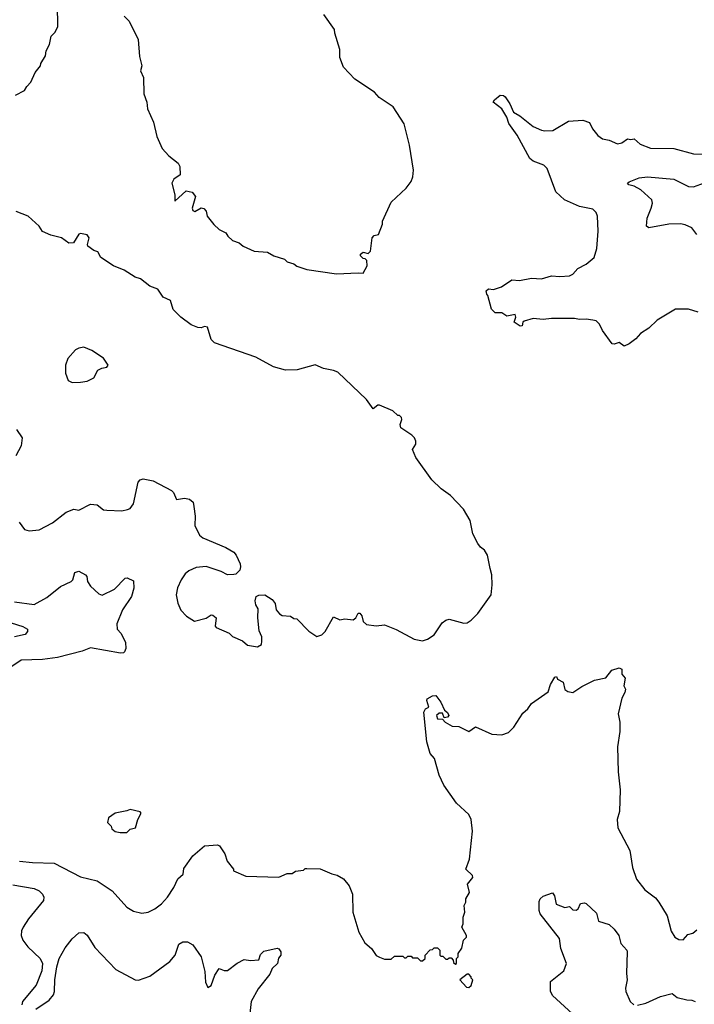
# Model space of a CAD drawing. Extents: x 1933546 to 2138868, y 524910 to 667279.
# Tile 332 of 466: x 2046957 to 2051040, y 618098 to 624054. Entities that reach past the tile are written whole.
import ezdxf

# ---------------------------------------------------------------- set-up
doc = ezdxf.new("R2010")
doc.units = 0

msp = doc.modelspace()

# ---------------------------------------------------------------- linework, layer by layer
at = {"layer": '0CON10XD'}
for points in [[(2046931.7, 623598.3), (2046985, 623626.2), (2047000.5, 623649.5), (2047025, 623676.7), (2047051.2, 623735), (2047083.3, 623775), (2047085, 623790), (2047113.3, 623835), (2047117.5, 623865), (2047137.5, 623905), (2047146.7, 623955), (2047170.5, 623979.5), (2047187.5, 624012.5), (2047185.5, 624145)], [(2047590, 624075), (2047620, 624045), (2047673.9, 623933.9), (2047682.3, 623832.3), (2047696, 623775), (2047688, 623745), (2047705.8, 623705), (2047708, 623605), (2047725.8, 623555), (2047730.8, 623515), (2047765.6, 623435), (2047787.6, 623347.6), (2047818.9, 623275), (2047860.3, 623230.3), (2047915, 623186.7), (2047925.7, 623165.7), (2047927.5, 623115), (2047890.3, 623089.7), (2047878.2, 623065), (2047895.4, 622995), (2047895, 622956.7), (2047965, 623019.2), (2048000.7, 623010.7), (2048021.5, 622985), (2048000, 622915), (2048005, 622900.6), (2048017.5, 622895), (2048055, 622915.6), (2048072.1, 622912.1), (2048085, 622896.7), (2048092, 622865), (2048131.4, 622815), (2048165, 622784.3), (2048204.5, 622764.5), (2048216.2, 622745), (2048245, 622718.8), (2048285, 622704.4), (2048310, 622685), (2048375, 622654), (2048457.3, 622647.3), (2048495, 622626.7), (2048560, 622605), (2048575, 622590), (2048615, 622576.7), (2048635, 622562.5), (2048695, 622543.3), (2048875, 622517.5), (2049005, 622522.5), (2049035, 622520), (2049060, 622565), (2049058.3, 622598.3), (2049048.3, 622608.3), (2049035, 622610), (2049020, 622625), (2049020, 622635), (2049035, 622647.5), (2049065, 622640), (2049080, 622655), (2049090, 622735), (2049101.7, 622748.3), (2049127.5, 622755), (2049151.7, 622818.3), (2049152.5, 622835), (2049205, 622950), (2049296.7, 623035), (2049326.7, 623075), (2049336.4, 623103.6), (2049340, 623145), (2049315.9, 623295.9), (2049283.9, 623423.9), (2049217.3, 623527.3), (2049133.2, 623583.2), (2049105, 623616.2), (2048984.5, 623694.5), (2048916.8, 623766.8), (2048894.2, 623825), (2048893.8, 623875), (2048863.6, 623973.6), (2048862.5, 623995), (2048797.5, 624085)], [(2051062.5, 622285), (2051005, 622303.3), (2050925, 622302.5), (2050813.9, 622236.1), (2050765, 622187.5), (2050713.6, 622156.4), (2050686.4, 622123.6), (2050645, 622092.5), (2050615, 622080), (2050585, 622101.2), (2050555, 622091.2), (2050543.2, 622093.2), (2050483.8, 622175), (2050465, 622213.3), (2050445, 622232.5), (2050425, 622237.5), (2050385, 622243.3), (2050345, 622240), (2050315, 622246.7), (2050175, 622247.5), (2050125, 622240), (2050065, 622246.7), (2050009.3, 622230.7), (2050002.5, 622225), (2049998.3, 622201.7), (2049985, 622200), (2049950, 622225), (2049960, 622255), (2049955, 622270), (2049905, 622260), (2049875, 622280), (2049835, 622280), (2049813, 622303), (2049790, 622385), (2049783, 622393), (2049780, 622415), (2049793, 622427), (2049825, 622422.5), (2049871.7, 622438.3), (2049935, 622481.2), (2049982.5, 622477.5), (2050055, 622490.8), (2050115, 622485.8), (2050175, 622505.6), (2050225, 622500.6), (2050285, 622504), (2050304.2, 622515.8), (2050335, 622550), (2050385, 622575.8), (2050432.5, 622615), (2050450.5, 622669.5), (2050458.4, 622775), (2050453.3, 622865), (2050445, 622887.5), (2050425, 622907.5), (2050345, 622923.3), (2050254.1, 622964.1), (2050202.3, 623012.3), (2050149.2, 623155), (2050128.8, 623175), (2050065, 623197.9), (2050045, 623214.4), (2049968.1, 623355), (2049917.1, 623427.1), (2049904.2, 623465), (2049874.1, 623514.1), (2049822.5, 623555), (2049830.7, 623569.3), (2049865, 623597.5), (2049885, 623596.7), (2049895, 623586.7), (2049924, 623545), (2049944.5, 623494.5), (2049983.6, 623473.6), (2050065, 623408.8), (2050115, 623386.7), (2050135, 623381.2), (2050183.9, 623383.9), (2050278.9, 623441.1), (2050365, 623447.5), (2050405, 623433.3), (2050424.3, 623394.3), (2050455, 623353.3), (2050484.2, 623334.2), (2050525, 623326), (2050575, 623302.5), (2050601.3, 623308.7), (2050635, 623333.8), (2050655, 623328.8), (2050675, 623333.3), (2050712.3, 623302.3), (2050775, 623276.7), (2050915, 623275.6), (2051035, 623242), (2051095, 623240)], [(2051055.6, 622755), (2051025, 622794.3), (2050985, 622812.7), (2050955, 622819.2), (2050885, 622817.7), (2050765, 622794.2), (2050751.2, 622805), (2050753.6, 622853.6), (2050779.4, 622915), (2050785.6, 622945), (2050782.5, 622965), (2050715, 623024.4), (2050675, 623048.1), (2050642.5, 623055), (2050635.8, 623065), (2050645, 623072.9), (2050705, 623098.1), (2050755.5, 623104.5), (2050915, 623088.7), (2051005, 623046.2), (2051035, 623043.2), (2051123.8, 623075)], [(2046954.2, 621014.2), (2046985, 620970), (2047015, 620961.2), (2047075, 620968), (2047155, 621011.2), (2047237.5, 621075), (2047285, 621092.5), (2047315, 621086.7), (2047385, 621124.2), (2047425, 621118.8), (2047465, 621090), (2047485, 621086.2), (2047575, 621083.8), (2047609.5, 621090.5), (2047625, 621097.5), (2047646.2, 621125), (2047674.1, 621255.9), (2047685, 621270), (2047705, 621276.2), (2047765, 621263.8), (2047875.6, 621205.6), (2047887.1, 621195), (2047905, 621151.2), (2047955, 621159.2), (2047984.2, 621154.2), (2048006, 621135), (2048010.5, 621109.5), (2048018.3, 621051.7), (2048016, 620995), (2048044, 620935), (2048065, 620920.8), (2048205, 620861.2), (2048252.3, 620832.3), (2048266.7, 620815), (2048291.7, 620761.7), (2048292.5, 620745), (2048290, 620725), (2048265, 620700), (2048253, 620697), (2048215, 620696.7), (2048175.9, 620715.9), (2048085, 620746.2), (2048025, 620740), (2047979.5, 620720.5), (2047958.3, 620701.7), (2047933.8, 620665), (2047912.7, 620617.3), (2047903.3, 620575), (2047913.3, 620525), (2047932.7, 620482.7), (2047966.2, 620445), (2048015, 620416.7), (2048085.8, 620434.2), (2048115, 620453.3), (2048125, 620452.5), (2048146.7, 620435), (2048140, 620385), (2048145, 620377.5), (2048223.6, 620343.6), (2048245, 620322.5), (2048305, 620297.5), (2048335, 620270), (2048395, 620260), (2048420, 620275), (2048422.5, 620295), (2048421.7, 620321.7), (2048406.4, 620356.4), (2048398, 620435), (2048400.7, 620490.7), (2048386.2, 620515), (2048382.3, 620537.7), (2048387.5, 620565), (2048405, 620573.3), (2048440, 620575), (2048485, 620546.7), (2048503.1, 620523.1), (2048509.5, 620485), (2048529.8, 620459.8), (2048545, 620450), (2048595, 620446.7), (2048615, 620432.5), (2048635, 620430), (2048707.5, 620355), (2048755, 620322.5), (2048785, 620332.5), (2048805, 620352.5), (2048855, 620442.5), (2048894.3, 620424.3), (2048925, 620430), (2048975, 620424.6), (2048990.6, 620435), (2049005, 620463.3), (2049015, 620463.8), (2049027.5, 620447.5), (2049035, 620414), (2049055, 620395.6), (2049115, 620387.5), (2049165, 620394.2), (2049235, 620365.7), (2049345, 620307.1), (2049395, 620296.7), (2049425, 620307.5), (2049465, 620333.3), (2049513.4, 620406.6), (2049535, 620422.2), (2049556.8, 620426.8), (2049645, 620403.8), (2049665, 620406), (2049689.1, 620420.9), (2049728.9, 620461.1), (2049810, 620575), (2049816.7, 620635), (2049813.3, 620695), (2049803.8, 620733.8), (2049787.5, 620815), (2049768.8, 620845), (2049745, 620863.3), (2049730, 620885), (2049700, 620945), (2049682.5, 621025), (2049643.6, 621093.6), (2049563.3, 621175), (2049507, 621217), (2049451.3, 621271.3), (2049353.8, 621405), (2049333.3, 621455), (2049353.9, 621486.1), (2049354, 621505), (2049346, 621525), (2049330.3, 621540.3), (2049262.5, 621585), (2049260, 621605), (2049270, 621635), (2049268.3, 621648.3), (2049255, 621660), (2049245, 621660), (2049215, 621687.5), (2049135, 621723.3), (2049125, 621722.5), (2049095, 621700), (2049055, 621757.5), (2048881.7, 621921.7), (2048855, 621932.5), (2048795, 621943.3), (2048745, 621966.2), (2048636.4, 621936.4), (2048565, 621934), (2048492.5, 621955), (2048385, 622012), (2048135, 622098.8), (2048115, 622120), (2048092.5, 622195), (2048075, 622198.8), (2048055, 622191.2), (2048035, 622192), (2047995, 622208), (2047931.2, 622255), (2047885, 622301.2), (2047868.6, 622355), (2047824.2, 622375), (2047793.4, 622423.4), (2047745, 622442), (2047687.6, 622487.6), (2047655, 622496.2), (2047589.1, 622539.1), (2047525, 622564.5), (2047448.8, 622615), (2047429.2, 622649.2), (2047405, 622658), (2047370, 622685), (2047366.7, 622695), (2047376.7, 622735), (2047365, 622752.5), (2047325, 622760), (2047315, 622756.7), (2047282.5, 622705), (2047255, 622702), (2047210, 622735), (2047145, 622750), (2047095, 622773.8), (2047073.8, 622805), (2047007.5, 622865), (2046935, 622893.8)], [(2047275, 621860), (2047325, 621862.5), (2047365, 621867.5), (2047405, 621887.5), (2047430, 621935), (2047453, 621947), (2047485, 621952.5), (2047492.5, 621965), (2047465, 622007.5), (2047393.6, 622053.6), (2047345, 622072.5), (2047315, 622067.5), (2047293.6, 622056.4), (2047247.5, 622005), (2047233.3, 621965), (2047233.3, 621915), (2047250.7, 621870.7), (2047275, 621860)], [(2046937.8, 621575), (2046970.8, 621525), (2046966, 621476), (2046932.5, 621415)], [(2046925, 620531.8), (2047045, 620516.9), (2047120.7, 620559.3), (2047204.7, 620625.3), (2047268, 620655), (2047278.6, 620665), (2047290.8, 620709.2), (2047315, 620717.3), (2047355, 620696.9), (2047363.1, 620685), (2047368.1, 620655), (2047385, 620628), (2047435, 620581.4), (2047455, 620572.5), (2047529.8, 620610.2), (2047595, 620676), (2047608, 620678), (2047645, 620660), (2047647.5, 620615), (2047632.9, 620565), (2047578, 620485), (2047545, 620400), (2047547, 620367), (2047571.2, 620341.2), (2047596.9, 620286.9), (2047598.8, 620251.2), (2047590.5, 620229.5), (2047585, 620223.8), (2047567.3, 620222.7), (2047385, 620255.3), (2047335, 620233.3), (2047185, 620196.1), (2047095, 620183.8), (2046965, 620179.1), (2046872.1, 620117.9)], [(2046905.3, 620405.3), (2046975, 620384.4), (2047005, 620367.5), (2047005, 620353.3), (2046990, 620335), (2046925, 620320.9)], [(2049135, 618382.5), (2049165, 618370), (2049205, 618370), (2049225, 618390), (2049275, 618390), (2049285, 618380), (2049295, 618380), (2049305, 618390), (2049325, 618390), (2049335, 618380), (2049365, 618380), (2049381.7, 618361.7), (2049395, 618360), (2049410, 618375), (2049410, 618395), (2049441.7, 618428.3), (2049455, 618430), (2049465, 618440), (2049485, 618440), (2049500, 618425), (2049500, 618395), (2049505, 618390), (2049518.3, 618388.3), (2049535, 618370), (2049545, 618370), (2049555, 618380), (2049568.3, 618378.3), (2049580, 618365), (2049581.7, 618351.7), (2049595, 618340), (2049600, 618345), (2049600, 618375), (2049610, 618385), (2049610, 618405), (2049631.7, 618438.3), (2049643.3, 618486.7), (2049660, 618505), (2049660, 618515), (2049632.5, 618565), (2049640, 618585), (2049640, 618625), (2049650, 618655), (2049647.5, 618695), (2049657.5, 618715), (2049657.5, 618735), (2049680, 618775), (2049666.7, 618825), (2049700, 618865), (2049697.7, 618877.7), (2049656.7, 618915), (2049678.8, 618975), (2049696.2, 619145), (2049689.2, 619215), (2049675.8, 619245.8), (2049600, 619315), (2049524.3, 619424.3), (2049496, 619485), (2049467.5, 619585), (2049440, 619615), (2049420, 619685), (2049402, 619865), (2049412.5, 619885), (2049432.5, 619895), (2049421.2, 619935), (2049423.8, 619945), (2049455, 619964), (2049475, 619966.9), (2049505.6, 619925), (2049528, 619878), (2049545, 619862.5), (2049553.3, 619845), (2049545.9, 619834.1), (2049525, 619830), (2049515, 619860), (2049495, 619860), (2049480, 619845), (2049485, 619824.2), (2049515, 619822.5), (2049531.2, 619805), (2049575, 619780.8), (2049615, 619778.8), (2049675, 619748.8), (2049715, 619776), (2049815, 619732.5), (2049875, 619727.5), (2049915, 619742.5), (2049947.5, 619775), (2050001.7, 619858.3), (2050032.5, 619885), (2050055, 619917.5), (2050155, 619987.5), (2050168.3, 620031.7), (2050195, 620076.7), (2050205, 620080), (2050212.5, 620065), (2050246.4, 620046.4), (2050255, 620002.5), (2050275, 619990), (2050305, 619983.3), (2050359.1, 620020.9), (2050435, 620058.1), (2050505, 620072.2), (2050541.2, 620118.8), (2050585, 620132.5), (2050600, 620125), (2050600, 620095), (2050621.7, 620071.7), (2050612.5, 620025), (2050622.5, 620005), (2050620, 619985), (2050600.7, 619949.3), (2050578, 619855), (2050588.8, 619805), (2050588.8, 619748.8), (2050574.3, 619655), (2050579.2, 619505), (2050590, 619395), (2050586.7, 619265), (2050572.5, 619215), (2050576.7, 619165), (2050648.8, 619028.8), (2050665.8, 618925), (2050690, 618855), (2050740.3, 618790.3), (2050805, 618741.2), (2050825.8, 618715), (2050875, 618632.5), (2050899.5, 618539.5), (2050921.2, 618505), (2050945, 618490), (2050972.3, 618487.7), (2050999.7, 618520.3), (2051031.2, 618528.8), (2051055, 618548.8)], [(2047565, 619136.7), (2047605, 619137.5), (2047625, 619157.5), (2047657.5, 619165), (2047672.5, 619215), (2047692.5, 619255), (2047685, 619262.5), (2047625, 619276.7), (2047605, 619267.5), (2047535, 619254), (2047493.3, 619225), (2047488.3, 619198.3), (2047510, 619175), (2047515, 619160), (2047533.9, 619143.9), (2047565, 619136.7)], [(2046955, 618964.6), (2047035, 618955.4), (2047165, 618951.5), (2047325, 618868.9), (2047425.4, 618845.4), (2047515.8, 618785), (2047605.6, 618685.6), (2047645, 618660.8), (2047695, 618649.2), (2047735, 618655.7), (2047775.4, 618674.6), (2047815.7, 618705), (2047850.6, 618745), (2047889.4, 618805), (2047913.7, 618856.3), (2047946, 618885), (2047950.9, 618919.1), (2048005, 618996.2), (2048075, 619056.7), (2048153, 619063), (2048166.4, 619056.4), (2048198.3, 619008.3), (2048213.3, 618963.3), (2048250, 618915), (2048250, 618905), (2048325, 618873.3), (2048525, 618868), (2048575, 618890), (2048605, 618890), (2048625, 618902.5), (2048675, 618910), (2048685, 618920), (2048695, 618920), (2048775, 618917.5), (2048845, 618886.2), (2048879.1, 618879.1), (2048916.3, 618856.3), (2048951.4, 618815), (2048971.9, 618765), (2048972.5, 618655), (2049010, 618535), (2049045, 618470), (2049086.4, 618436.4), (2049113.6, 618393.6), (2049135, 618382.5)], [(2046915, 618821.5), (2047045, 618798.5), (2047074.5, 618784.5), (2047095.7, 618765), (2047102.9, 618745), (2047100, 618725), (2047010, 618615), (2046977.1, 618565), (2046968.5, 618541.5), (2046966, 618515), (2046975, 618485.6), (2047006, 618446), (2047081.2, 618375), (2047093.9, 618343.9), (2047090.5, 618299.5), (2047055.9, 618214.1), (2046973.3, 618115), (2046970, 618095)], [(2050327.3, 618017.3), (2050181.3, 618151.3), (2050168.3, 618178.3), (2050168.6, 618235), (2050249.1, 618300.9), (2050266.2, 618345), (2050232.5, 618435), (2050224.3, 618495), (2050107.1, 618645), (2050100.6, 618665), (2050101.2, 618718.8), (2050107.5, 618735), (2050125, 618752.5), (2050181.7, 618771.7), (2050192.5, 618755), (2050203.6, 618703.6), (2050255, 618682.5), (2050285, 618690), (2050305, 618670), (2050325, 618667.5), (2050337.5, 618675), (2050351.7, 618708.3), (2050375, 618712.5), (2050385, 618707.5), (2050448.3, 618648.3), (2050460.7, 618600.7), (2050525, 618580), (2050555, 618553.3), (2050583.3, 618515), (2050595.8, 618465), (2050631.2, 618425), (2050633.8, 618415), (2050629.6, 618285), (2050633.8, 618245), (2050623.1, 618195), (2050625.4, 618175.4), (2050651.4, 618115), (2050673.8, 618095)], [(2047195.7, 618374.3), (2047231.3, 618438.7), (2047275, 618494), (2047315, 618531.2), (2047345, 618532), (2047365, 618516.2), (2047411.9, 618441.9), (2047538, 618308), (2047655, 618246), (2047675, 618244.3), (2047745, 618268.1), (2047865, 618356.8), (2047898.2, 618395), (2047919.1, 618460.9), (2047944, 618475), (2047973.3, 618475), (2048005, 618458.6), (2048055.6, 618385), (2048077.3, 618297.3), (2048081.7, 618231.7), (2048095, 618200), (2048115, 618212.5), (2048137.1, 618275), (2048165, 618313.8), (2048195, 618302.5), (2048215, 618302), (2048273.4, 618346.6), (2048315, 618369.2), (2048353.7, 618363.7), (2048403.8, 618366.2), (2048415, 618398.8), (2048435, 618419.2), (2048515, 618436.7), (2048525, 618432.5), (2048536.7, 618415), (2048536.7, 618395), (2048524, 618376), (2048516.2, 618345), (2048484, 618315), (2048469.7, 618280.3), (2048399.1, 618190.9), (2048358.6, 618115), (2048346.9, 618025)], [(2047055, 618068.8), (2047135, 618123.8), (2047161.2, 618155), (2047168, 618175), (2047170, 618245), (2047181.2, 618325), (2047195.7, 618374.3)], [(2049675, 618200), (2049688.3, 618211.7), (2049700, 618245), (2049690, 618255), (2049690, 618265), (2049675, 618280), (2049665, 618280), (2049620, 618245), (2049661.7, 618201.7), (2049675, 618200)], [(2050695, 618093.5), (2050745.6, 618105.6), (2050834.2, 618144.2), (2050905, 618162.5), (2050935, 618138.8), (2050995, 618124), (2051025, 618123.3), (2051044.1, 618114.1)]]:
    msp.add_lwpolyline(points, dxfattribs=at)

doc.saveas('drawing.dxf')
